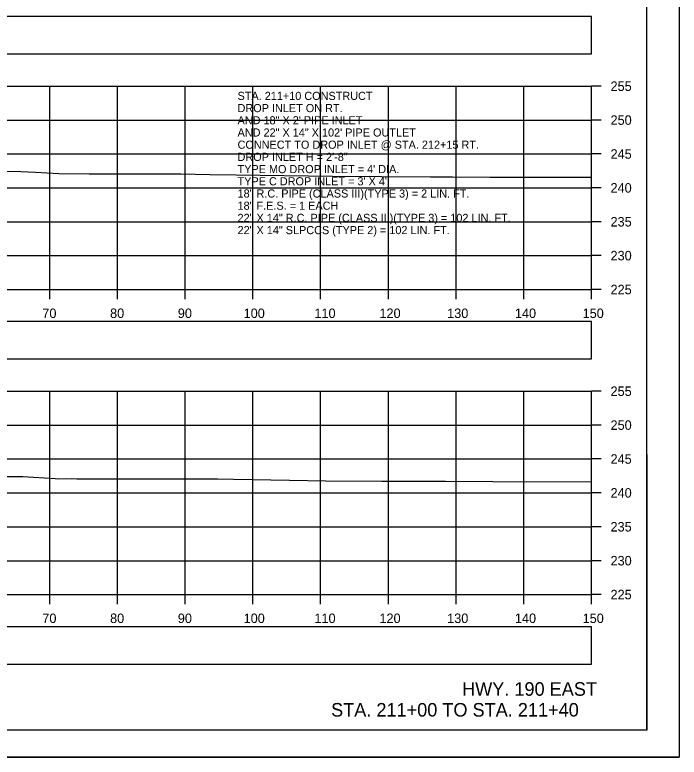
# Model space of a CAD drawing. Extents: x 1369627 to 1374022, y 380035 to 398173.
# Drawn here: x 1372163.4 to 1372261.5, y 382385.5 to 382495 of the extents above; entities that cross this region are included whole.
import ezdxf

# ---------------------------------------------------------------- set-up
doc = ezdxf.new("R2010")
doc.units = 0
for name, color, linetype in [('Default', 7, 'Continuous'), ('R_Axis', 7, 'Continuous'), ('R_Axis Annot', 7, 'Continuous'), ('R_Border', 7, 'Continuous'), ('R_Draft', 7, 'Continuous'), ('R_Exist Surface', 7, 'Continuous'), ('R_Grid', 7, 'Continuous'), ('R_No Plot', 7, 'Continuous'), ('R_Water Annot', 7, 'Continuous')]:
    doc.layers.add(name, color=color, linetype=linetype)

msp = doc.modelspace()

# ---------------------------------------------------------------- linework, layer by layer
at = {"layer": 'Default'}
for points in [[(1371948.53, 382489.23), (1372248.53, 382489.23), (1372248.53, 382494.75), (1371948.53, 382494.75)], [(1371948.53, 382444.25), (1372248.53, 382444.25), (1372248.53, 382449.77), (1371948.53, 382449.77)], [(1371948.53, 382399.21), (1372248.53, 382399.21), (1372248.53, 382404.73), (1371948.53, 382404.73)]]:
    msp.add_lwpolyline(points, close=True, dxfattribs=at)
at = {"layer": 'R_Axis'}
for p, q in [((1372248.53, 382454.48), (1372248.53, 382484.48)), ((1372249.93, 382484.48), (1372248.53, 382484.48)), ((1372249.93, 382479.48), (1372248.53, 382479.48)), ((1372249.93, 382474.48), (1372248.53, 382474.48)), ((1372249.93, 382469.48), (1372248.53, 382469.48)), ((1372249.93, 382464.48), (1372248.53, 382464.48)), ((1372249.93, 382459.48), (1372248.53, 382459.48)), ((1371948.53, 382454.48), (1372248.53, 382454.48)), ((1372168.53, 382453.08), (1372168.53, 382454.48)), ((1372178.53, 382453.08), (1372178.53, 382454.48)), ((1372188.53, 382453.08), (1372188.53, 382454.48)), ((1372198.53, 382453.08), (1372198.53, 382454.48)), ((1372208.53, 382453.08), (1372208.53, 382454.48)), ((1372218.53, 382453.08), (1372218.53, 382454.48)), ((1372228.53, 382453.08), (1372228.53, 382454.48)), ((1372238.53, 382453.08), (1372238.53, 382454.48)), ((1372248.53, 382453.08), (1372248.53, 382454.48)), ((1372249.93, 382454.48), (1372248.53, 382454.48)), ((1372248.53, 382409.48), (1372248.53, 382439.48)), ((1372249.93, 382439.48), (1372248.53, 382439.48)), ((1372249.93, 382434.48), (1372248.53, 382434.48)), ((1372249.93, 382429.48), (1372248.53, 382429.48)), ((1372249.93, 382424.48), (1372248.53, 382424.48)), ((1372249.93, 382419.48), (1372248.53, 382419.48)), ((1372249.93, 382414.48), (1372248.53, 382414.48)), ((1371948.53, 382409.48), (1372248.53, 382409.48)), ((1372168.53, 382408.08), (1372168.53, 382409.48)), ((1372178.53, 382408.08), (1372178.53, 382409.48)), ((1372188.53, 382408.08), (1372188.53, 382409.48)), ((1372198.53, 382408.08), (1372198.53, 382409.48)), ((1372208.53, 382408.08), (1372208.53, 382409.48)), ((1372218.53, 382408.08), (1372218.53, 382409.48)), ((1372228.53, 382408.08), (1372228.53, 382409.48)), ((1372238.53, 382408.08), (1372238.53, 382409.48)), ((1372248.53, 382408.08), (1372248.53, 382409.48)), ((1372249.93, 382409.48), (1372248.53, 382409.48))]:
    msp.add_line(p, q, dxfattribs=at)
at = {"layer": 'R_Border'}
for q in [(1372256.71, 382594.94), (1371940.53, 382389.48)]:
    msp.add_line((1372256.71, 382389.48), q, dxfattribs=at)
at = {"layer": 'R_Exist Surface'}
for points in [[(1372153.02, 382471.94), (1372164.28, 382471.88), (1372166.45, 382471.79), (1372169.85, 382471.59), (1372174.35, 382471.56), (1372176.85, 382471.57), (1372187.91, 382471.57), (1372192.17, 382471.45), (1372196.07, 382471.38), (1372210.3, 382471.21), (1372224.74, 382471.11), (1372227.98, 382471.11), (1372233.54, 382471.08), (1372248.53, 382471.04)], [(1372158.75, 382426.91), (1372164.58, 382426.92), (1372169.33, 382426.6), (1372169.87, 382426.56), (1372171.69, 382426.58), (1372172.52, 382426.57), (1372174.39, 382426.55), (1372193.36, 382426.56), (1372195.68, 382426.5), (1372203.93, 382426.34), (1372209.29, 382426.28), (1372217.57, 382426.22), (1372226.98, 382426.19), (1372233.94, 382426.14), (1372248.53, 382426.1)]]:
    msp.add_lwpolyline(points, dxfattribs=at)
at = {"layer": 'R_Grid'}
for p, q in [((1371948.53, 382484.48), (1372248.53, 382484.48)), ((1372168.53, 382454.48), (1372168.53, 382484.48)), ((1372178.53, 382454.48), (1372178.53, 382484.48)), ((1372188.53, 382454.48), (1372188.53, 382484.48)), ((1372198.53, 382454.48), (1372198.53, 382484.48)), ((1372208.53, 382454.48), (1372208.53, 382484.48)), ((1372218.53, 382454.48), (1372218.53, 382484.48)), ((1372228.53, 382454.48), (1372228.53, 382484.48)), ((1372238.53, 382454.48), (1372238.53, 382484.48)), ((1372248.53, 382454.48), (1372248.53, 382484.48)), ((1371948.53, 382479.48), (1372248.53, 382479.48)), ((1371948.53, 382474.48), (1372248.53, 382474.48)), ((1371948.53, 382469.48), (1372248.53, 382469.48)), ((1371948.53, 382464.48), (1372248.53, 382464.48)), ((1371948.53, 382459.48), (1372248.53, 382459.48)), ((1371948.53, 382454.48), (1372248.53, 382454.48)), ((1371948.53, 382439.48), (1372248.53, 382439.48)), ((1372168.53, 382409.48), (1372168.53, 382439.48)), ((1372178.53, 382409.48), (1372178.53, 382439.48)), ((1372188.53, 382409.48), (1372188.53, 382439.48)), ((1372198.53, 382409.48), (1372198.53, 382439.48)), ((1372208.53, 382409.48), (1372208.53, 382439.48)), ((1372218.53, 382409.48), (1372218.53, 382439.48)), ((1372228.53, 382409.48), (1372228.53, 382439.48)), ((1372238.53, 382409.48), (1372238.53, 382439.48)), ((1372248.53, 382409.48), (1372248.53, 382439.48)), ((1371948.53, 382434.48), (1372248.53, 382434.48)), ((1371948.53, 382429.48), (1372248.53, 382429.48)), ((1371948.53, 382424.48), (1372248.53, 382424.48)), ((1371948.53, 382419.48), (1372248.53, 382419.48)), ((1371948.53, 382414.48), (1372248.53, 382414.48)), ((1371948.53, 382409.48), (1372248.53, 382409.48))]:
    msp.add_line(p, q, dxfattribs=at)
at = {"layer": 'R_No Plot'}
msp.add_line((1371928.13, 382385.5), (1372261.46, 382385.5), dxfattribs=at)
for points in [[(1371928.12, 382598.83), (1372261.46, 382598.83), (1372261.46, 382385.49), (1371928.12, 382385.49)], [(1372174.45, 382594.94), (1372194.07, 382594.94), (1372194.07, 382585.06), (1372210.18, 382585.06), (1372233.38, 382585.06), (1372233.38, 382552.39), (1372256.59, 382552.39), (1372256.71, 382389.48), (1371940.53, 382389.48), (1371940.53, 382594.94)]]:
    msp.add_lwpolyline(points, close=True, dxfattribs=at)

# ---------------------------------------------------------------- texts
at = {"layer": 'R_Axis Annot'}
for s, p in [('255', (1372251.33, 382483.78)), ('250', (1372251.33, 382478.78)), ('245', (1372251.33, 382473.78)), ('240', (1372251.33, 382468.78)), ('235', (1372251.33, 382463.78)), ('230', (1372251.33, 382458.78)), ('225', (1372251.33, 382453.78)), ('70', (1372167.44, 382450.28)), ('80', (1372177.44, 382450.28)), ('90', (1372187.44, 382450.28)), ('100', (1372197.16, 382450.28)), ('110', (1372207.61, 382450.28)), ('120', (1372217.21, 382450.28)), ('130', (1372227.21, 382450.28)), ('140', (1372237.21, 382450.28)), ('150', (1372247.21, 382450.28)), ('255', (1372251.33, 382438.78)), ('250', (1372251.33, 382433.78)), ('245', (1372251.33, 382428.78)), ('240', (1372251.33, 382423.78)), ('235', (1372251.33, 382418.78)), ('230', (1372251.33, 382413.78)), ('225', (1372251.33, 382408.78)), ('70', (1372167.44, 382405.28)), ('80', (1372177.44, 382405.28)), ('90', (1372187.44, 382405.28)), ('100', (1372197.16, 382405.28)), ('110', (1372207.61, 382405.28)), ('120', (1372217.21, 382405.28)), ('130', (1372227.21, 382405.28)), ('140', (1372237.21, 382405.28)), ('150', (1372247.21, 382405.28))]:
    msp.add_text(s, height=1.4, dxfattribs=at).set_placement(p)
at = {"layer": 'R_Draft'}
for s, p in [('HWY. 190 EAST', (1372229.41, 382394.55)), ('STA. 211+00 TO STA. 211+40', (1372210.07, 382391.48))]:
    msp.add_text(s, height=2, dxfattribs=at).set_placement(p)
at = {"layer": 'R_Water Annot'}
for s, p in [('STA. 211+10 CONSTRUCT', (1372196.26, 382482.45)), ('DROP INLET ON RT.', (1372196.26, 382480.65)), ('AND 18" X 2\' PIPE INLET', (1372196.26, 382478.85)), ('AND 22" X 14" X 102\' PIPE OUTLET', (1372196.26, 382477.05)), ('CONNECT TO DROP INLET @ STA. 212+15 RT.', (1372196.26, 382475.25)), ('DROP INLET H = 2\'-8"', (1372196.26, 382473.45)), ("TYPE MO DROP INLET = 4' DIA.", (1372196.26, 382471.65)), ("TYPE C DROP INLET = 3' X 4'", (1372196.26, 382469.85)), ('18" R.C. PIPE (CLASS III)(TYPE 3) = 2 LIN. FT.', (1372196.26, 382468.05)), ('18" F.E.S. = 1 EACH', (1372196.26, 382466.25)), ('22" X 14" R.C. PIPE (CLASS III)(TYPE 3) = 102 LIN. FT.', (1372196.26, 382464.45)), ('22" X 14" SLPCCS (TYPE 2) = 102 LIN. FT.', (1372196.26, 382462.65))]:
    msp.add_text(s, height=1.2, dxfattribs=at).set_placement(p)

doc.saveas('drawing.dxf')
